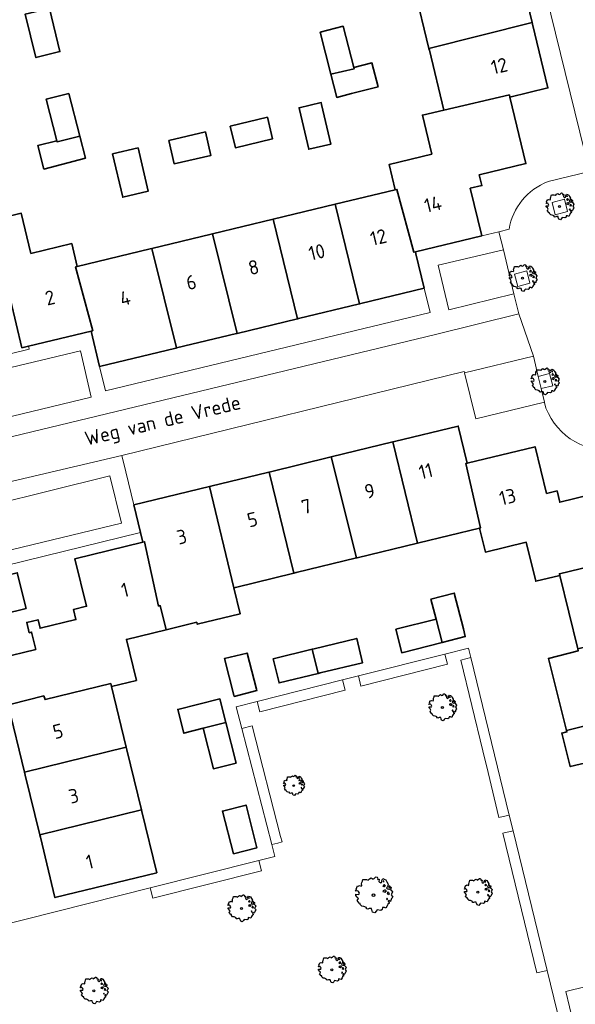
# Model space of a CAD drawing. Header units: metres. Extents: x 152391 to 157968, y 462336 to 467280.
# Tile 695 of 736: x 157218 to 157271, y 464518 to 464611. Entities that reach past the tile are written whole.
import ezdxf
from ezdxf.enums import TextEntityAlignment as Align

# ---------------------------------------------------------------- set-up
doc = ezdxf.new("R2010")
doc.units = ezdxf.units.M
doc.header["$LTSCALE"] = 0.75
doc.layers.get('0').update_dxf_attribs({"lineweight": 25})
for name, color, linetype, lineweight in [('B-GV-GR-BOOM-S', 252, 'Continuous', 25), ('B-WE-GR-BEPLANTING_CULTUUR_BODEMBEDEKKER-GV', 251, 'Continuous', 18), ('B-WE-GR-GROENVOORZIENING-GV', 251, 'Continuous', 18), ('B-WE-GR-HAAG-GV', 251, 'Continuous', 13), ('B-WE-OG-BEBOUWING-GV', 6, 'Continuous', 35), ('B-WE-OG-BEBOUWING-T18', 1, 'Continuous', 18), ('B-WE-OG-TERREIN_CULTUURSCHEIDING-GV', 251, 'Continuous', 18), ('B-WE-OG-TOPOGRAFIE-T18', 1, 'Continuous', 18), ('B-WE-VH-VERHARDING_BETONSTRAATSTEEN-GV', 251, 'Continuous', 18), ('B-WE-VH-VERHARDING_STRAATBAKSTEEN-GV', 251, 'Continuous', 18), ('B-WE-VH-VERHARDING_TEGEL-GV', 251, 'Continuous', 18)]:
    doc.layers.add(name, color=color, linetype=linetype, lineweight=lineweight)
doc.styles.add('NLCS-ISO-M750-T18', font='NLCS-ISO.ttf', dxfattribs={"height": 1.35})

# ---------------------------------------------------------------- blocks, each defined once
blk = doc.blocks.new('SGR-BOOM_0_10')
at = {"linetype": 'Continuous'}
for p, q in [((0.037, 0.889), (0.115, 0.963)), ((0.115, 0.963), (0.148, 0.973)), ((0.148, 0.973), (0.187, 0.954)), ((0.187, 0.954), (0.22, 0.926)), ((-0.958, 0.206), (-0.932, 0.27)), ((-0.84, 0.233), (-0.958, 0.206)), ((-0.945, -0.016), (-0.938, 0.049)), ((-0.938, 0.049), (-0.781, 0.039)), ((-0.932, 0.27), (-0.899, 0.298)), ((-0.918, 0.326), (-0.86, 0.492)), ((-0.899, 0.298), (-0.918, 0.326)), ((-0.86, 0.492), (-0.82, 0.483)), ((-0.801, 0.187), (-0.84, 0.233)), ((-0.82, 0.483), (-0.755, 0.511)), ((-0.748, 0.104), (-0.801, 0.187)), ((-0.781, 0.039), (-0.748, 0.104)), ((-0.755, 0.511), (-0.663, 0.483)), ((-0.663, 0.483), (-0.631, 0.52)), ((-0.637, 0.612), (-0.624, 0.668)), ((-0.631, 0.52), (-0.637, 0.612)), ((-0.624, 0.668), (-0.591, 0.751)), ((-0.591, 0.751), (-0.572, 0.843)), ((-0.572, 0.843), (-0.375, 0.843)), ((-0.375, 0.843), (-0.29, 0.806)), ((-0.29, 0.806), (-0.264, 0.815)), ((-0.264, 0.815), (-0.205, 0.871)), ((-0.205, 0.871), (-0.127, 0.926)), ((-0.127, 0.926), (-0.075, 0.889)), ((-0.075, 0.889), (-0.035, 0.852)), ((-0.035, 0.852), (0.037, 0.889)), ((0.226, 0.862), (0.213, 0.843)), ((0.213, 0.843), (0.298, 0.852)), ((0.22, 0.926), (0.226, 0.862)), ((0.305, 0.834), (0.285, 0.723)), ((0.285, 0.723), (0.318, 0.695)), ((0.298, 0.852), (0.305, 0.834)), ((0.318, 0.695), (0.39, 0.649)), ((0.39, 0.649), (0.423, 0.677)), ((0.423, 0.677), (0.449, 0.723)), ((0.442, 0.788), (0.501, 0.88)), ((0.449, 0.723), (0.442, 0.788)), ((0.501, 0.88), (0.573, 0.862)), ((0.527, 0.511), (0.501, 0.492)), ((0.501, 0.492), (0.521, 0.464)), ((0.521, 0.233), (0.501, 0.187)), ((0.501, 0.187), (0.58, 0.178)), ((0.547, 0.769), (0.521, 0.751)), ((0.521, 0.751), (0.534, 0.705)), ((0.521, 0.464), (0.553, 0.474)), ((0.593, 0.261), (0.521, 0.233)), ((0.547, 0.547), (0.527, 0.511)), ((0.534, 0.705), (0.54, 0.695)), ((0.54, 0.714), (0.547, 0.769)), ((0.58, 0.547), (0.547, 0.547)), ((0.553, 0.474), (0.58, 0.437)), ((0.573, 0.862), (0.652, 0.815)), ((0.606, 0.529), (0.58, 0.547)), ((0.58, 0.437), (0.606, 0.474)), ((0.58, 0.178), (0.625, 0.141)), ((0.625, 0.261), (0.593, 0.261)), ((0.632, 0.492), (0.606, 0.529)), ((0.606, 0.474), (0.632, 0.492)), ((0.684, 0.224), (0.625, 0.261)), ((0.625, 0.141), (0.678, 0.206)), ((0.652, 0.815), (0.704, 0.714)), ((0.678, 0.206), (0.697, 0.233)), ((0.743, 0.446), (0.691, 0.39)), ((0.691, 0.39), (0.717, 0.353)), ((0.704, 0.714), (0.776, 0.594)), ((0.717, 0.353), (0.776, 0.316)), ((0.756, 0.104), (0.737, 0.058)), ((0.806, 0.027), (0.737, 0.058)), ((0.776, 0.594), (0.743, 0.446)), ((0.763, 0.169), (0.756, 0.132)), ((0.756, 0.132), (0.756, 0.104)), ((0.802, 0.132), (0.763, 0.169)), ((0.776, 0.316), (0.809, 0.335)), ((0.828, 0.113), (0.802, 0.132)), ((0.806, 0.027), (0.848, 0.076)), ((0.828, 0.483), (0.809, 0.455)), ((0.809, 0.455), (0.822, 0.418)), ((0.809, 0.335), (0.881, 0.316)), ((0.822, 0.418), (0.861, 0.39)), ((0.867, 0.483), (0.828, 0.483)), ((0.848, 0.076), (0.828, 0.113)), ((0.861, 0.409), (0.92, 0.381)), ((0.861, 0.39), (0.867, 0.409)), ((0.913, 0.427), (0.867, 0.483)), ((0.881, 0.316), (0.92, 0.289)), ((0.972, 0.4), (0.913, 0.427)), ((0.92, 0.381), (0.972, 0.4)), ((0.92, 0.289), (1.018, 0.178)), ((0.966, 0.058), (0.939, 0.021)), ((0.939, 0.021), (0.992, -0.053)), ((1.018, 0.178), (0.966, 0.058)), ((-0.866, -0.099), (-0.945, -0.016)), ((-0.873, -0.284), (-0.84, -0.238)), ((-0.761, -0.423), (-0.873, -0.284)), ((-0.807, -0.182), (-0.866, -0.099)), ((-0.84, -0.238), (-0.807, -0.182)), ((-0.703, -0.441), (-0.761, -0.423)), ((-0.716, -0.506), (-0.703, -0.441)), ((-0.624, -0.589), (-0.716, -0.506)), ((-0.513, -0.608), (-0.624, -0.589)), ((-0.375, -0.663), (-0.513, -0.608)), ((-0.382, -0.728), (-0.375, -0.663)), ((-0.31, -0.746), (-0.382, -0.728)), ((-0.225, -0.709), (-0.31, -0.746)), ((-0.107, -0.718), (-0.225, -0.709)), ((-0.088, -0.802), (-0.107, -0.718)), ((-0.075, -0.839), (-0.088, -0.802)), ((-0.055, -0.903), (-0.075, -0.839)), ((0.063, -0.94), (-0.055, -0.903)), ((0.141, -0.857), (0.063, -0.94)), ((0.2, -0.774), (0.141, -0.857)), ((0.383, -0.811), (0.2, -0.774)), ((0.468, -0.765), (0.383, -0.811)), ((0.475, -0.654), (0.468, -0.765)), ((0.58, -0.663), (0.475, -0.654)), ((0.665, -0.7), (0.58, -0.663)), ((0.724, -0.571), (0.665, -0.7)), ((0.724, -0.164), (0.697, -0.201)), ((0.697, -0.201), (0.704, -0.238)), ((0.71, -0.238), (0.75, -0.229)), ((0.75, -0.192), (0.724, -0.164)), ((0.763, -0.497), (0.724, -0.571)), ((0.75, -0.229), (0.75, -0.192)), ((0.769, -0.469), (0.763, -0.497)), ((0.835, -0.45), (0.769, -0.469)), ((0.822, -0.266), (0.782, -0.33)), ((0.782, -0.33), (0.802, -0.358)), ((0.802, -0.358), (0.841, -0.395)), ((0.887, -0.33), (0.822, -0.266)), ((0.841, -0.395), (0.835, -0.45)), ((0.933, -0.293), (0.887, -0.33)), ((0.946, -0.238), (0.933, -0.293)), ((0.966, -0.173), (0.946, -0.238)), ((1.038, -0.099), (0.966, -0.173)), ((0.992, -0.053), (1.038, -0.099))]:
    blk.add_line(p, q, dxfattribs=at)
blk.add_circle((0, 0), 0.0711, dxfattribs=at)
blk = doc.blocks.new('SGR-BOOM_21_30')
at = {"linetype": 'Continuous'}
for p, q in [((-1.133, 1.088), (-1.109, 1.187)), ((-1.121, 0.924), (-1.133, 1.088)), ((-1.109, 1.187), (-1.051, 1.335)), ((-1.051, 1.335), (-1.016, 1.499)), ((-1.016, 1.499), (-0.668, 1.499)), ((-0.668, 1.499), (-0.516, 1.433)), ((-0.516, 1.433), (-0.47, 1.45)), ((-0.47, 1.45), (-0.365, 1.548)), ((-0.365, 1.548), (-0.226, 1.647)), ((-0.226, 1.647), (-0.133, 1.581)), ((-0.133, 1.581), (-0.063, 1.515)), ((-0.063, 1.515), (0.065, 1.581)), ((0.065, 1.581), (0.205, 1.712)), ((0.205, 1.712), (0.263, 1.729)), ((0.263, 1.729), (0.333, 1.696)), ((0.333, 1.696), (0.391, 1.647)), ((0.402, 1.532), (0.379, 1.499)), ((0.379, 1.499), (0.53, 1.515)), ((0.391, 1.647), (0.402, 1.532)), ((0.542, 1.483), (0.507, 1.285)), ((0.507, 1.285), (0.565, 1.236)), ((0.53, 1.515), (0.542, 1.483)), ((0.565, 1.236), (0.693, 1.154)), ((0.693, 1.154), (0.751, 1.203)), ((0.751, 1.203), (0.798, 1.285)), ((0.786, 1.4), (0.891, 1.565)), ((0.798, 1.285), (0.786, 1.4)), ((0.891, 1.565), (1.019, 1.532)), ((0.972, 1.368), (0.926, 1.335)), ((0.926, 1.335), (0.949, 1.253)), ((0.972, 0.973), (0.937, 0.908)), ((0.949, 1.253), (0.961, 1.236)), ((0.961, 1.269), (0.972, 1.368)), ((1.03, 0.973), (0.972, 0.973)), ((1.019, 1.532), (1.158, 1.45)), ((1.077, 0.94), (1.03, 0.973)), ((1.124, 0.875), (1.077, 0.94)), ((1.158, 1.45), (1.251, 1.269)), ((1.251, 1.269), (1.379, 1.055)), ((1.379, 1.055), (1.321, 0.793)), ((-1.703, 0.365), (-1.656, 0.48)), ((-1.493, 0.415), (-1.703, 0.365)), ((-1.679, -0.029), (-1.668, 0.086)), ((-1.668, 0.086), (-1.389, 0.07)), ((-1.656, 0.48), (-1.598, 0.53)), ((-1.633, 0.579), (-1.528, 0.875)), ((-1.598, 0.53), (-1.633, 0.579)), ((-1.528, 0.875), (-1.458, 0.858)), ((-1.423, 0.333), (-1.493, 0.415)), ((-1.458, 0.858), (-1.342, 0.908)), ((-1.33, 0.185), (-1.423, 0.333)), ((-1.389, 0.07), (-1.33, 0.185)), ((-1.342, 0.908), (-1.179, 0.858)), ((-1.179, 0.858), (-1.121, 0.924)), ((0.937, 0.908), (0.891, 0.875)), ((0.891, 0.875), (0.926, 0.825)), ((0.926, 0.415), (0.891, 0.333)), ((0.891, 0.333), (1.03, 0.316)), ((0.926, 0.825), (0.984, 0.842)), ((1.054, 0.464), (0.926, 0.415)), ((0.984, 0.842), (1.03, 0.776)), ((1.03, 0.776), (1.077, 0.842)), ((1.03, 0.316), (1.112, 0.251)), ((1.112, 0.464), (1.054, 0.464)), ((1.077, 0.842), (1.124, 0.875)), ((1.217, 0.398), (1.112, 0.464)), ((1.112, 0.251), (1.205, 0.365)), ((1.205, 0.365), (1.24, 0.415)), ((1.321, 0.793), (1.228, 0.694)), ((1.228, 0.694), (1.275, 0.628)), ((1.275, 0.628), (1.379, 0.563)), ((1.344, 0.185), (1.31, 0.103)), ((1.434, 0.049), (1.31, 0.103)), ((1.356, 0.3), (1.344, 0.234)), ((1.344, 0.234), (1.344, 0.185)), ((1.426, 0.234), (1.356, 0.3)), ((1.379, 0.563), (1.438, 0.595)), ((1.472, 0.201), (1.426, 0.234)), ((1.434, 0.049), (1.507, 0.136)), ((1.472, 0.858), (1.438, 0.809)), ((1.438, 0.809), (1.461, 0.743)), ((1.438, 0.595), (1.565, 0.563)), ((1.461, 0.743), (1.531, 0.694)), ((1.542, 0.858), (1.472, 0.858)), ((1.507, 0.136), (1.472, 0.201)), ((1.531, 0.727), (1.635, 0.678)), ((1.531, 0.694), (1.542, 0.727)), ((1.624, 0.76), (1.542, 0.858)), ((1.565, 0.563), (1.635, 0.513)), ((1.728, 0.71), (1.624, 0.76)), ((1.635, 0.678), (1.728, 0.71)), ((1.635, 0.513), (1.81, 0.316)), ((1.717, 0.103), (1.67, 0.037)), ((1.67, 0.037), (1.763, -0.094)), ((1.81, 0.316), (1.717, 0.103)), ((-1.54, -0.177), (-1.679, -0.029)), ((-1.551, -0.505), (-1.493, -0.423)), ((-1.354, -0.752), (-1.551, -0.505)), ((-1.435, -0.324), (-1.54, -0.177)), ((-1.493, -0.423), (-1.435, -0.324)), ((-1.249, -0.784), (-1.354, -0.752)), ((-1.272, -0.899), (-1.249, -0.784)), ((-1.109, -1.047), (-1.272, -0.899)), ((1.286, -0.292), (1.24, -0.357)), ((1.24, -0.357), (1.251, -0.423)), ((1.263, -0.423), (1.333, -0.407)), ((1.333, -0.341), (1.286, -0.292)), ((1.356, -0.883), (1.286, -1.014)), ((1.333, -0.407), (1.333, -0.341)), ((1.368, -0.834), (1.356, -0.883)), ((1.484, -0.801), (1.368, -0.834)), ((1.461, -0.472), (1.391, -0.587)), ((1.391, -0.587), (1.426, -0.637)), ((1.426, -0.637), (1.496, -0.702)), ((1.577, -0.587), (1.461, -0.472)), ((1.496, -0.702), (1.484, -0.801)), ((1.658, -0.522), (1.577, -0.587)), ((1.682, -0.423), (1.658, -0.522)), ((1.717, -0.308), (1.682, -0.423)), ((1.845, -0.177), (1.717, -0.308)), ((1.763, -0.094), (1.845, -0.177)), ((-0.912, -1.08), (-1.109, -1.047)), ((-0.668, -1.179), (-0.912, -1.08)), ((-0.679, -1.294), (-0.668, -1.179)), ((-0.551, -1.326), (-0.679, -1.294)), ((-0.4, -1.261), (-0.551, -1.326)), ((-0.191, -1.277), (-0.4, -1.261)), ((-0.156, -1.425), (-0.191, -1.277)), ((-0.133, -1.491), (-0.156, -1.425)), ((-0.098, -1.606), (-0.133, -1.491)), ((0.112, -1.671), (-0.098, -1.606)), ((0.251, -1.524), (0.112, -1.671)), ((0.356, -1.376), (0.251, -1.524)), ((0.682, -1.441), (0.356, -1.376)), ((0.833, -1.359), (0.682, -1.441)), ((0.844, -1.162), (0.833, -1.359)), ((1.03, -1.179), (0.844, -1.162)), ((1.182, -1.244), (1.03, -1.179)), ((1.286, -1.014), (1.182, -1.244))]:
    blk.add_line(p, q, dxfattribs=at)
blk.add_circle((0, 0), 0.126, dxfattribs=at)
blk = doc.blocks.new('SGR-BOOM_0_20')
at = {"linetype": 'Continuous'}
for p, q in [((-0.832, 0.89), (-0.788, 1.001)), ((-0.788, 1.001), (-0.762, 1.124)), ((-0.762, 1.124), (-0.501, 1.124)), ((-0.501, 1.124), (-0.387, 1.075)), ((-0.387, 1.075), (-0.352, 1.087)), ((-0.352, 1.087), (-0.274, 1.161)), ((-0.274, 1.161), (-0.169, 1.235)), ((-0.169, 1.235), (-0.099, 1.186)), ((-0.099, 1.186), (-0.047, 1.137)), ((-0.047, 1.137), (0.049, 1.186)), ((0.049, 1.186), (0.154, 1.284)), ((0.154, 1.284), (0.197, 1.297)), ((0.197, 1.297), (0.25, 1.272)), ((0.25, 1.272), (0.293, 1.235)), ((0.302, 1.149), (0.284, 1.124)), ((0.284, 1.124), (0.398, 1.137)), ((0.293, 1.235), (0.302, 1.149)), ((0.407, 1.112), (0.38, 0.964)), ((0.38, 0.964), (0.424, 0.927)), ((0.398, 1.137), (0.407, 1.112)), ((0.564, 0.902), (0.598, 0.964)), ((0.59, 1.05), (0.668, 1.173)), ((0.598, 0.964), (0.59, 1.05)), ((0.668, 1.173), (0.764, 1.149)), ((0.729, 1.026), (0.694, 1.001)), ((0.694, 1.001), (0.712, 0.939)), ((0.712, 0.939), (0.721, 0.927)), ((0.721, 0.952), (0.729, 1.026)), ((0.764, 1.149), (0.869, 1.087)), ((0.869, 1.087), (0.939, 0.952)), ((0.939, 0.952), (1.035, 0.792)), ((-1.277, 0.274), (-1.242, 0.36)), ((-1.12, 0.311), (-1.277, 0.274)), ((-1.259, -0.022), (-1.251, 0.065)), ((-1.251, 0.065), (-1.041, 0.052)), ((-1.242, 0.36), (-1.198, 0.397)), ((-1.225, 0.434), (-1.146, 0.656)), ((-1.198, 0.397), (-1.225, 0.434)), ((-1.146, 0.656), (-1.094, 0.644)), ((-1.068, 0.249), (-1.12, 0.311)), ((-1.094, 0.644), (-1.007, 0.681)), ((-0.998, 0.139), (-1.068, 0.249)), ((-1.041, 0.052), (-0.998, 0.139)), ((-1.007, 0.681), (-0.884, 0.644)), ((-0.884, 0.644), (-0.841, 0.693)), ((-0.85, 0.816), (-0.832, 0.89)), ((-0.841, 0.693), (-0.85, 0.816)), ((0.424, 0.927), (0.52, 0.865)), ((0.52, 0.865), (0.564, 0.902)), ((0.703, 0.681), (0.668, 0.656)), ((0.668, 0.656), (0.694, 0.619)), ((0.694, 0.311), (0.668, 0.249)), ((0.668, 0.249), (0.773, 0.237)), ((0.694, 0.619), (0.738, 0.631)), ((0.79, 0.348), (0.694, 0.311)), ((0.729, 0.73), (0.703, 0.681)), ((0.773, 0.73), (0.729, 0.73)), ((0.738, 0.631), (0.773, 0.582)), ((0.808, 0.705), (0.773, 0.73)), ((0.773, 0.582), (0.808, 0.631)), ((0.773, 0.237), (0.834, 0.188)), ((0.834, 0.348), (0.79, 0.348)), ((0.843, 0.656), (0.808, 0.705)), ((0.808, 0.631), (0.843, 0.656)), ((0.912, 0.299), (0.834, 0.348)), ((0.834, 0.188), (0.904, 0.274)), ((0.904, 0.274), (0.93, 0.311)), ((0.991, 0.594), (0.921, 0.521)), ((0.921, 0.521), (0.956, 0.471)), ((0.956, 0.471), (1.035, 0.422)), ((1.008, 0.139), (0.982, 0.077)), ((1.075, 0.037), (0.982, 0.077)), ((1.035, 0.792), (0.991, 0.594)), ((1.017, 0.225), (1.008, 0.176)), ((1.008, 0.176), (1.008, 0.139)), ((1.069, 0.176), (1.017, 0.225)), ((1.035, 0.422), (1.078, 0.447)), ((1.104, 0.151), (1.069, 0.176)), ((1.075, 0.037), (1.13, 0.102)), ((1.104, 0.644), (1.078, 0.607)), ((1.078, 0.607), (1.096, 0.557)), ((1.078, 0.447), (1.174, 0.422)), ((1.096, 0.557), (1.148, 0.521)), ((1.157, 0.644), (1.104, 0.644)), ((1.13, 0.102), (1.104, 0.151)), ((1.148, 0.545), (1.226, 0.508)), ((1.148, 0.521), (1.157, 0.545)), ((1.218, 0.57), (1.157, 0.644)), ((1.174, 0.422), (1.226, 0.385)), ((1.296, 0.533), (1.218, 0.57)), ((1.226, 0.508), (1.296, 0.533)), ((1.226, 0.385), (1.357, 0.237)), ((1.287, 0.077), (1.253, 0.028)), ((1.253, 0.028), (1.322, -0.071)), ((1.357, 0.237), (1.287, 0.077)), ((-1.155, -0.132), (-1.259, -0.022)), ((-1.164, -0.379), (-1.12, -0.317)), ((-1.015, -0.564), (-1.164, -0.379)), ((-1.076, -0.243), (-1.155, -0.132)), ((-1.12, -0.317), (-1.076, -0.243)), ((-0.937, -0.588), (-1.015, -0.564)), ((-0.954, -0.675), (-0.937, -0.588)), ((-0.832, -0.785), (-0.954, -0.675)), ((-0.684, -0.81), (-0.832, -0.785)), ((-0.501, -0.884), (-0.684, -0.81)), ((-0.509, -0.97), (-0.501, -0.884)), ((0.633, -0.872), (0.625, -1.019)), ((0.773, -0.884), (0.633, -0.872)), ((0.886, -0.933), (0.773, -0.884)), ((0.965, -0.761), (0.886, -0.933)), ((0.965, -0.219), (0.93, -0.268)), ((0.93, -0.268), (0.939, -0.317)), ((0.947, -0.317), (1, -0.305)), ((1, -0.256), (0.965, -0.219)), ((1.017, -0.662), (0.965, -0.761)), ((1, -0.305), (1, -0.256)), ((1.026, -0.625), (1.017, -0.662)), ((1.113, -0.601), (1.026, -0.625)), ((1.096, -0.354), (1.043, -0.44)), ((1.043, -0.44), (1.069, -0.477)), ((1.069, -0.477), (1.122, -0.527)), ((1.183, -0.44), (1.096, -0.354)), ((1.122, -0.527), (1.113, -0.601)), ((1.244, -0.391), (1.183, -0.44)), ((1.261, -0.317), (1.244, -0.391)), ((1.287, -0.231), (1.261, -0.317)), ((1.383, -0.132), (1.287, -0.231)), ((1.322, -0.071), (1.383, -0.132)), ((-0.413, -0.995), (-0.509, -0.97)), ((-0.3, -0.946), (-0.413, -0.995)), ((-0.143, -0.958), (-0.3, -0.946)), ((-0.117, -1.069), (-0.143, -0.958)), ((-0.099, -1.118), (-0.117, -1.069)), ((-0.073, -1.204), (-0.099, -1.118)), ((0.084, -1.254), (-0.073, -1.204)), ((0.188, -1.143), (0.084, -1.254)), ((0.267, -1.032), (0.188, -1.143)), ((0.511, -1.081), (0.267, -1.032)), ((0.625, -1.019), (0.511, -1.081))]:
    blk.add_line(p, q, dxfattribs=at)
blk.add_circle((0, 0), 0.0948, dxfattribs=at)

msp = doc.modelspace()

# ---------------------------------------------------------------- linework, layer by layer
at = {"layer": 'B-WE-GR-BEPLANTING_CULTUUR_BODEMBEDEKKER-GV'}
msp.add_lwpolyline([(157289.026, 464523.839), (157284.581, 464522.692), (157279.099, 464521.646), (157277.657, 464520.672), (157270.184, 464518.848), (157271.949, 464511.569), (157289.756, 464520.833)], close=True, dxfattribs=at)
at = {"layer": 'B-WE-GR-GROENVOORZIENING-GV'}
for points in [[(157269.19, 464592.525), (157270.354, 464592.821), (157270.058, 464593.984), (157268.895, 464593.688)], [(157265.631, 464585.729), (157266.795, 464586.025), (157266.499, 464587.188), (157265.336, 464586.892)], [(157267.581, 464577.192), (157267.866, 464576.027), (157268.953, 464576.303), (157268.657, 464577.466)], [(157250.525, 464548.783), (157250.77, 464547.813), (157258.98, 464549.885), (157258.736, 464550.855)], [(157261.197, 464550.514), (157260.225, 464550.278), (157262.319, 464541.677), (157262.821, 464539.616), (157263.859, 464535.353), (157264.83, 464535.59)], [(157240.92, 464546.358), (157241.165, 464545.389), (157249.276, 464547.436), (157249.031, 464548.406)], [(157239.472, 464543.789), (157242.314, 464532.789), (157242.872, 464532.933), (157243.282, 464533.039), (157243.146, 464533.565), (157240.44, 464544.04)], [(157268.421, 464520.85), (157265.195, 464534.093), (157264.223, 464533.857), (157267.447, 464520.613)], [(157230.767, 464528.678), (157231.01, 464527.708), (157241.322, 464530.293), (157241.079, 464531.263)]]:
    msp.add_lwpolyline(points, close=True, dxfattribs=at)
at = {"layer": 'B-WE-GR-HAAG-GV'}
for points in [[(157258.736, 464550.855), (157250.525, 464548.783), (157250.77, 464547.813), (157258.98, 464549.885)], [(157261.197, 464550.514), (157260.225, 464550.278), (157262.319, 464541.677), (157262.821, 464539.616), (157263.859, 464535.353), (157264.83, 464535.59)], [(157240.92, 464546.358), (157241.165, 464545.389), (157249.276, 464547.436), (157249.031, 464548.406)], [(157242.314, 464532.789), (157242.872, 464532.933), (157243.282, 464533.039), (157243.146, 464533.565), (157240.44, 464544.04), (157239.472, 464543.789)], [(157268.421, 464520.85), (157265.195, 464534.093), (157264.223, 464533.857), (157267.447, 464520.613)], [(157230.767, 464528.678), (157231.01, 464527.708), (157241.322, 464530.293), (157241.079, 464531.263)]]:
    msp.add_lwpolyline(points, close=True, dxfattribs=at)
at = {"layer": 'B-WE-OG-BEBOUWING-GV'}
for points in [[(157265.555, 464616.796), (157255.736, 464614.435), (157255.85, 464613.963), (157257.218, 464608.282), (157267.01, 464610.755), (157265.644, 464616.425)], [(157221.215, 464612.071), (157218.929, 464611.558), (157219.942, 464607.431), (157222.217, 464607.989)], [(157246.885, 464609.829), (157247.907, 464605.852), (157250.117, 464606.358), (157250.086, 464606.474), (157249.081, 464610.392)], [(157267.01, 464610.755), (157257.218, 464608.282), (157257.256, 464608.126), (157258.621, 464602.456), (157264.845, 464603.891), (157264.894, 464603.688), (157268.502, 464604.557), (157267.046, 464610.604)], [(157247.907, 464605.852), (157248.472, 464603.653), (157249.877, 464604.011), (157252.394, 464604.639), (157251.81, 464606.916), (157250.086, 464606.474), (157250.117, 464606.358)], [(157223.054, 464604.036), (157220.904, 464603.479), (157221.923, 464599.547), (157221.945, 464599.438), (157224.1, 464599.989)], [(157255.935, 464589.003), (157262.219, 464590.517), (157261.133, 464595.028), (157262.235, 464595.294), (157261.99, 464596.311), (157266.414, 464597.377), (157264.894, 464603.688), (157264.845, 464603.891), (157258.621, 464602.456), (157256.595, 464601.968), (157257.484, 464598.276), (157253.444, 464597.303), (157254.025, 464594.889), (157254.181, 464594.926), (157255.789, 464588.968)], [(157244.935, 464602.491), (157245.814, 464598.73), (157247.91, 464599.22), (157247.03, 464602.989), (157246.992, 464603.153), (157244.895, 464602.663)], [(157238.367, 464600.933), (157238.857, 464598.882), (157242.377, 464599.724), (157241.888, 464601.768)], [(157224.646, 464597.877), (157224.1, 464599.989), (157221.945, 464599.438), (157221.923, 464599.547), (157220.114, 464599.078), (157220.69, 464596.854)], [(157236.032, 464600.379), (157232.545, 464599.551), (157233.042, 464597.355), (157236.538, 464598.146)], [(157227.203, 464598.284), (157228.175, 464594.187), (157230.591, 464594.76), (157229.619, 464598.857)], [(157256.767, 464585.548), (157255.982, 464588.808), (157255.935, 464589.003), (157255.789, 464588.968), (157254.181, 464594.926), (157254.025, 464594.889), (157248.31, 464593.514), (157250.634, 464584.07), (157250.748, 464584.097)], [(157242.435, 464592.1), (157244.756, 464582.653), (157244.84, 464582.673), (157250.634, 464584.07), (157248.31, 464593.514)], [(157225.163, 464581.477), (157225.319, 464581.514), (157223.7, 464587.59), (157223.856, 464587.627), (157223.334, 464589.794), (157219.459, 464588.861), (157218.542, 464592.668), (157216.376, 464592.147), (157216.168, 464592.097), (157216.205, 464591.941), (157210.103, 464590.522), (157210.14, 464590.366), (157211.667, 464584.011), (157216.189, 464585.097), (157216.412, 464584.171), (157217.523, 464584.438), (157218.613, 464579.903), (157219.233, 464580.052)], [(157244.756, 464582.653), (157242.435, 464592.1), (157236.692, 464590.717), (157239.02, 464581.269)], [(157239.02, 464581.269), (157236.692, 464590.717), (157236.558, 464590.685), (157230.941, 464589.333), (157233.274, 464579.884), (157238.973, 464581.258)], [(157225.969, 464578.123), (157233.192, 464579.864), (157233.274, 464579.884), (157230.941, 464589.333), (157230.764, 464589.29), (157223.856, 464587.627), (157223.7, 464587.59), (157225.319, 464581.514), (157225.163, 464581.477)], [(157253.788, 464570.973), (157256.12, 464561.379), (157256.24, 464561.408), (157262.011, 464562.811), (157262.114, 464562.839), (157260.699, 464568.92), (157260.854, 464568.958), (157259.995, 464572.484), (157253.933, 464571.008)], [(157253.788, 464570.973), (157247.934, 464569.548), (157250.332, 464559.971), (157250.395, 464559.986), (157256.12, 464561.379)], [(157269.63, 464558.317), (157269.592, 464558.472), (157275.725, 464559.951), (157275.687, 464560.106), (157274.163, 464566.36), (157269.629, 464565.256), (157269.367, 464566.331), (157268.367, 464566.088), (157267.286, 464570.524), (157260.854, 464568.958), (157260.699, 464568.92), (157262.114, 464562.839), (157262.011, 464562.811), (157262.567, 464560.525), (157266.437, 464561.466), (157267.339, 464557.76)], [(157250.332, 464559.971), (157247.934, 464569.548), (157242.056, 464568.118), (157244.386, 464558.524), (157244.615, 464558.58)], [(157244.386, 464558.524), (157242.056, 464568.118), (157241.905, 464568.081), (157236.527, 464566.772), (157236.395, 464566.74), (157238.704, 464557.143), (157238.852, 464557.179)], [(157229.231, 464564.996), (157229.865, 464562.39), (157230.088, 464561.475), (157230.248, 464561.514), (157231.571, 464555.408), (157231.726, 464555.446), (157232.281, 464553.16), (157235.195, 464553.868), (157235.24, 464553.682), (157239.298, 464554.667), (157238.704, 464557.143), (157236.395, 464566.74)], [(157217.582, 464546.101), (157220.682, 464546.892), (157220.801, 464546.534), (157227.039, 464548.049), (157227.103, 464547.784), (157229.463, 464548.357), (157228.519, 464552.246), (157232.281, 464553.16), (157231.726, 464555.446), (157231.571, 464555.408), (157230.248, 464561.514), (157230.088, 464561.475), (157223.635, 464559.903), (157224.733, 464555.393), (157223.501, 464555.093), (157223.734, 464554.133), (157220.332, 464553.306), (157220.136, 464554.112), (157219.067, 464553.852), (157219.303, 464552.88), (157219.526, 464552.934), (157219.922, 464551.301), (157216.52, 464550.474)], [(157275.687, 464560.106), (157275.725, 464559.951), (157269.592, 464558.472), (157269.63, 464558.317), (157271.326, 464551.35), (157280.768, 464553.73), (157279.02, 464560.917)], [(157218.994, 464555.171), (157218.165, 464558.571), (157211.607, 464556.973), (157212.436, 464553.573)], [(157257.891, 464554.18), (157258.473, 464551.961), (157260.665, 464552.519), (157260.478, 464553.252), (157259.616, 464556.639), (157257.408, 464556.077)], [(157258.473, 464551.961), (157257.891, 464554.18), (157254.076, 464553.208), (157254.642, 464550.986)], [(157270.266, 464543.619), (157273.037, 464544.317), (157282.495, 464546.632), (157280.834, 464553.46), (157280.768, 464553.73), (157271.326, 464551.35), (157271.37, 464551.169), (157268.547, 464550.449)], [(157246.138, 464551.309), (157246.694, 464549.017), (157246.903, 464549.068), (157250.916, 464550.039), (157250.362, 464552.332), (157246.332, 464551.356)], [(157238.692, 464546.959), (157238.747, 464546.844), (157240.883, 464547.384), (157240.842, 464547.54), (157239.964, 464550.952), (157237.829, 464550.438)], [(157246.694, 464549.017), (157246.138, 464551.309), (157242.443, 464550.414), (157242.997, 464548.123)], [(157218.852, 464539.668), (157228.503, 464542.019), (157227.103, 464547.784), (157227.039, 464548.049), (157220.801, 464546.534), (157220.682, 464546.892), (157217.582, 464546.101), (157217.305, 464546.034)], [(157235.812, 464543.814), (157237.96, 464544.354), (157237.394, 464546.608), (157233.385, 464545.6), (157233.951, 464543.346)], [(157282.495, 464546.632), (157273.037, 464544.317), (157270.266, 464543.619), (157270.302, 464543.476), (157269.816, 464543.368), (157270.626, 464540.178), (157273.859, 464540.943), (157274.746, 464537.299), (157284.195, 464539.646), (157282.538, 464546.457)], [(157237.96, 464544.354), (157235.812, 464543.814), (157236.776, 464539.983), (157238.923, 464540.523)], [(157218.852, 464539.668), (157218.921, 464539.383), (157220.3, 464533.706), (157229.946, 464536.074), (157228.566, 464541.759), (157228.503, 464542.019)], [(157238.667, 464531.897), (157240.898, 464532.484), (157239.867, 464536.528), (157237.629, 464535.957)], [(157220.3, 464533.706), (157220.356, 464533.476), (157221.743, 464527.765), (157231.394, 464530.109), (157229.986, 464535.908), (157229.946, 464536.074)]]:
    msp.add_lwpolyline(points, close=True, dxfattribs=at)
at = {"layer": 'B-WE-OG-TERREIN_CULTUURSCHEIDING-GV'}
msp.add_lwpolyline([(157270.663, 464511.644), (157268.421, 464520.85), (157267.447, 464520.613), (157264.223, 464533.857), (157265.195, 464534.093), (157264.83, 464535.59), (157263.859, 464535.353), (157262.821, 464539.616), (157262.319, 464541.677), (157260.225, 464550.278), (157261.197, 464550.514), (157260.976, 464551.42), (157258.736, 464550.855), (157258.98, 464549.885), (157250.77, 464547.813), (157250.525, 464548.783), (157249.031, 464548.406), (157249.276, 464547.436), (157241.165, 464545.389), (157240.92, 464546.358), (157238.937, 464545.858), (157239.472, 464543.789), (157240.44, 464544.04), (157243.146, 464533.565), (157243.282, 464533.039), (157242.872, 464532.933), (157242.314, 464532.789), (157242.609, 464531.647), (157241.079, 464531.263), (157241.322, 464530.293), (157231.01, 464527.708), (157230.767, 464528.678), (157215.842, 464524.937)], dxfattribs=at)
at = {"layer": 'B-WE-VH-VERHARDING_BETONSTRAATSTEEN-GV'}
for points in [[(157205.228, 464568.481), (157257.823, 464581.165), (157265.743, 464583.116), (157265.272, 464585.023), (157259.103, 464583.503), (157258.09, 464587.738), (157264.281, 464589.187), (157263.847, 464590.909), (157262.219, 464590.517), (157255.935, 464589.003), (157255.982, 464588.808), (157256.767, 464585.548), (157257.323, 464583.24), (157226.524, 464575.813), (157225.969, 464578.123), (157225.163, 464581.477), (157219.233, 464580.052), (157219.298, 464579.782), (157203.398, 464575.869)], [(157207.206, 464575.556), (157224.148, 464579.605), (157225.179, 464575.232), (157208.263, 464571.147)]]:
    msp.add_lwpolyline(points, dxfattribs=at)
for points in [[(157264.281, 464589.187), (157258.09, 464587.738), (157259.103, 464583.503), (157265.272, 464585.023)], [(157205.228, 464568.481), (157206.117, 464564.534), (157228.086, 464569.698), (157260.567, 464577.64), (157260.593, 464577.534), (157267.117, 464579.094), (157265.743, 464583.116), (157257.823, 464581.165)], [(157206.509, 464575.22), (157207.518, 464571.111), (157208.263, 464571.147), (157225.179, 464575.232), (157224.148, 464579.605), (157207.206, 464575.556)], [(157267.117, 464579.094), (157260.593, 464577.534), (157261.676, 464573.161), (157268.177, 464574.752), (157267.866, 464576.027), (157267.581, 464577.192)], [(157229.865, 464562.39), (157229.231, 464564.996), (157228.467, 464568.135), (157228.086, 464569.698), (157206.117, 464564.534), (157206.566, 464562.696), (157209.49, 464563.341), (157210.121, 464563.592), (157226.948, 464567.765), (157228.068, 464563.263), (157211.152, 464559.183), (157210.552, 464559.023), (157207.631, 464558.338), (157207.957, 464557.006)], [(157210.121, 464563.592), (157209.49, 464563.341), (157210.552, 464559.023), (157211.152, 464559.183), (157228.068, 464563.263), (157226.948, 464567.765)]]:
    msp.add_lwpolyline(points, close=True, dxfattribs=at)
at = {"layer": 'B-WE-VH-VERHARDING_STRAATBAKSTEEN-GV'}
for points in [[(157279.741, 464598.345), (157276.734, 464597.667), (157272.445, 464596.619), (157268.52, 464595.661)], [(157264.814, 464591.142), (157263.847, 464590.909), (157264.281, 464589.187), (157265.272, 464585.023), (157265.743, 464583.116), (157267.117, 464579.094), (157267.581, 464577.192), (157268.657, 464577.466), (157268.953, 464576.303), (157267.866, 464576.027), (157268.177, 464574.752), (157268.188, 464574.707), (157268.317, 464574.18)]]:
    msp.add_lwpolyline(points, dxfattribs=at)
for points in [[(157268.52, 464595.661, 0.27077), (157264.814, 464591.142)], [(157268.317, 464574.18, 0.353072), (157275.189, 464570.256)]]:
    msp.add_lwpolyline(points, format="xyb", dxfattribs=at)
for points in [[(157269.19, 464592.525), (157268.895, 464593.688), (157270.058, 464593.984), (157270.354, 464592.821)], [(157265.631, 464585.729), (157265.336, 464586.892), (157266.499, 464587.188), (157266.795, 464586.025)]]:
    msp.add_lwpolyline(points, close=True, dxfattribs=at)
at = {"layer": 'B-WE-VH-VERHARDING_TEGEL-GV'}
msp.add_lwpolyline([(157265.968, 464623.093), (157267.288, 464617.696), (157267.399, 464617.242), (157272.445, 464596.619), (157276.734, 464597.667), (157269.34, 464627.51), (157268.615, 464630.409), (157266.796, 464637.679), (157263.019, 464652.993), (157258.825, 464651.93), (157263.049, 464635.027), (157263.74, 464632.262), (157263.759, 464632.183), (157265.315, 464625.958)], close=True, dxfattribs=at)

# ---------------------------------------------------------------- block references
at = {"layer": 'B-GV-GR-BOOM-S', "transparency": 33554559}
for name, p in [('SGR-BOOM_0_20', (157269.6, 464593.3)), ('SGR-BOOM_0_20', (157266.1, 464586.5)), ('SGR-BOOM_0_20', (157268.2, 464576.7)), ('SGR-BOOM_0_20', (157258.485, 464545.785)), ('SGR-BOOM_0_10', (157244.385, 464538.381)), ('SGR-BOOM_21_30', (157251.955, 464527.989)), ('SGR-BOOM_0_20', (157261.849, 464528.277)), ('SGR-BOOM_0_20', (157239.429, 464526.728)), ('SGR-BOOM_0_20', (157248.003, 464520.917)), ('SGR-BOOM_0_20', (157225.424, 464518.921))]:
    msp.add_blockref(name, p, dxfattribs=at)

# ---------------------------------------------------------------- texts
at = {"layer": 'B-WE-OG-BEBOUWING-T18', "style": 'NLCS-ISO-M750-T18'}
for s, rotation, p in [('12', 13.5, (157263.887, 464606.636)), ('14', 13.5, (157257.591, 464593.517)), ('12', 13.5, (157252.422, 464590.389)), ('10', 13.5, (157246.583, 464588.984)), ('8', 13.5, (157240.585, 464587.54)), ('6', 13.5, (157234.665, 464586.115)), ('2', 13.5, (157221.27, 464584.655)), ('4', 13.5, (157228.401, 464584.607)), ('11', 13.7, (157256.919, 464568.21)), ('9', 13.7, (157251.597, 464566.323)), ('13', 13.7, (157264.677, 464565.772)), ('7', 13.6, (157245.595, 464564.862)), ('5', 13.6, (157240.468, 464563.615)), ('3', 13.7, (157233.768, 464561.984)), ('1', 13.7, (157228.382, 464556.942)), ('5', 13.6, (157222.029, 464543.535)), ('3', 13.6, (157223.518, 464537.406)), ('1', 13.6, (157225.035, 464531.16))]:
    msp.add_text(s, height=1.35, rotation=rotation, dxfattribs=at).set_placement(p, align=Align.MIDDLE)
at = {"layer": 'B-WE-OG-TOPOGRAFIE-T18', "style": 'NLCS-ISO-M750-T18'}
msp.add_text('Weg van de Vrede', height=1.35, rotation=13.5, dxfattribs=at).set_placement((157232.005, 464572.826), align=Align.MIDDLE)

doc.saveas('drawing.dxf')
